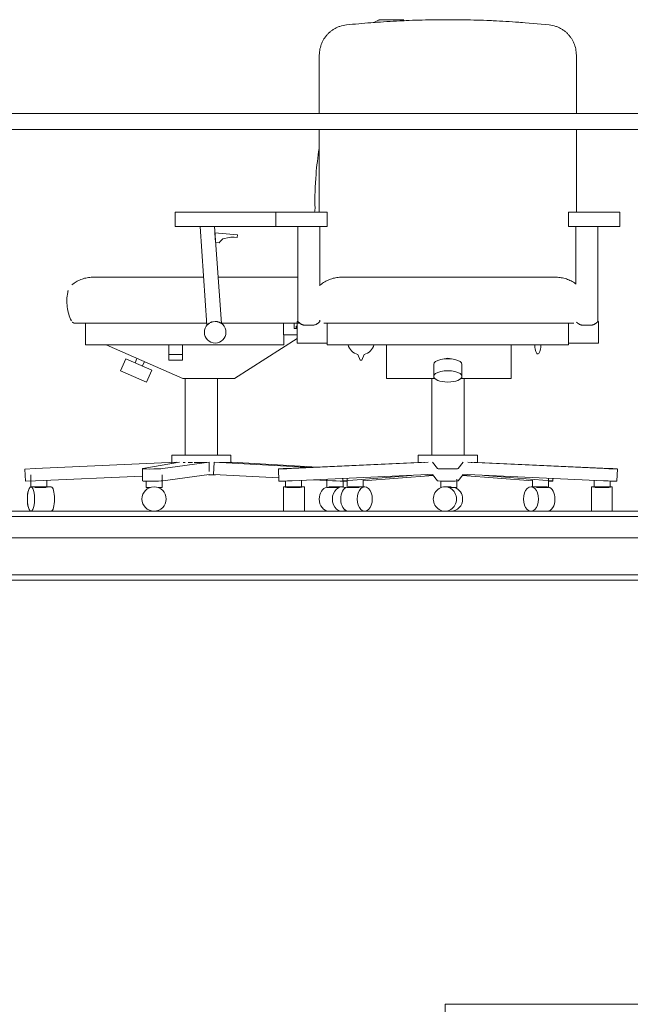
# Model space of a CAD drawing. Header units: metres. Extents: x 3.7 to 90.5, y -1.7 to 14.3.
# Tile 716 of 1056: x 73.9 to 75.1, y 5.1 to 7. Entities that reach past the tile are written whole.
import ezdxf

# ---------------------------------------------------------------- set-up
doc = ezdxf.new("R2010")
doc.units = ezdxf.units.M
for name, color, linetype, lineweight in [('A-FLOR', 7, 'Continuous', 18), ('A-FLOR-MCUT', 7, 'Continuous', 18), ('I-FURN', 7, 'Continuous', 18)]:
    doc.layers.add(name, color=color, linetype=linetype, lineweight=lineweight)

# ---------------------------------------------------------------- blocks, each defined once
blk = doc.blocks.new('CADEIRA GIRATÓRIA OPERACIONAL COM BRAÇO - High Back Fully Upholstered-1902043-Corte 8')
at = {"layer": 'I-FURN'}
for p, q in [((56.0883, 6.9669), (56.0431, 6.9669)), ((56.0883, 6.9669), (56.0873, 6.9648)), ((56.088, 6.9667), (56.088, 6.9667)), ((55.503, 6.4811), (55.5033, 6.4811)), ((55.5034, 6.4811), (55.5031, 6.4811)), ((55.5847, 6.3282), (55.5811, 6.3199)), ((55.5951, 6.3138), (55.5987, 6.3221))]:
    blk.add_line(p, q, dxfattribs=at)
at = {"layer": 'I-FURN', "flags": 128}
for points in [[(55.4619, 6.4667), (55.4638, 6.4682), (55.4658, 6.4697), (55.4678, 6.4711), (55.4699, 6.4724), (55.472, 6.4736), (55.4742, 6.4747), (55.4764, 6.4758), (55.4787, 6.4767), (55.481, 6.4776), (55.4833, 6.4784), (55.4857, 6.4791), (55.4881, 6.4797), (55.4905, 6.4801), (55.493, 6.4805), (55.4954, 6.4808), (55.4979, 6.481), (55.5003, 6.4811), (55.5015, 6.4811)], [(55.5019, 6.4811), (55.5018, 6.4811), (55.5017, 6.4811), (55.5016, 6.4811), (55.5016, 6.4811), (55.5015, 6.4811)], [(55.5015, 6.4811), (55.5015, 6.4811), (55.5016, 6.4811), (55.5017, 6.4811), (55.5018, 6.4811), (55.5019, 6.4811)], [(55.5043, 6.4811), (55.5047, 6.4811), (55.5052, 6.4811), (55.5056, 6.4811), (55.5061, 6.4811), (55.5066, 6.4811)], [(55.5062, 6.4811), (55.5058, 6.4811), (55.5053, 6.4811), (55.5049, 6.4811), (55.5045, 6.4811)], [(55.5096, 6.4811), (55.509, 6.4811), (55.5084, 6.4811), (55.5078, 6.4811), (55.5073, 6.4811), (55.5067, 6.4811)], [(55.5071, 6.4811), (55.5077, 6.4811), (55.5082, 6.4811), (55.5088, 6.4811), (55.5094, 6.4811)], [(55.5133, 6.4811), (55.514, 6.4811), (55.5147, 6.4811), (55.5154, 6.4811)], [(55.5156, 6.4811), (55.5149, 6.4811), (55.5142, 6.4811), (55.5135, 6.4811)], [(55.4608, 6.399), (55.4594, 6.4021), (55.4581, 6.4053), (55.4569, 6.4085), (55.4559, 6.4117), (55.4549, 6.415), (55.4542, 6.4184), (55.4535, 6.4217), (55.453, 6.4251), (55.4526, 6.4285), (55.4524, 6.432), (55.4523, 6.4354), (55.4523, 6.4388), (55.4525, 6.4422), (55.4528, 6.4456), (55.4533, 6.449), (55.4539, 6.4524), (55.4541, 6.4537)], [(55.4541, 6.4537), (55.4543, 6.4546), (55.4546, 6.4555), (55.4548, 6.4564)], [(55.4679, 6.3945), (55.4676, 6.3945), (55.4673, 6.3945), (55.467, 6.3946), (55.4666, 6.3946), (55.4663, 6.3947), (55.466, 6.3947), (55.4657, 6.3948), (55.4654, 6.3949), (55.4651, 6.395), (55.4648, 6.3951), (55.4645, 6.3953), (55.4643, 6.3954), (55.464, 6.3956), (55.4637, 6.3957), (55.4634, 6.3959), (55.4632, 6.3961), (55.4629, 6.3963), (55.4627, 6.3965), (55.4625, 6.3967)], [(55.4679, 6.3945), (55.4679, 6.3945), (55.4681, 6.3945), (55.4683, 6.3945), (55.4686, 6.3945), (55.4689, 6.3945), (55.4694, 6.3945), (55.4699, 6.3945), (55.4705, 6.3945)], [(55.4701, 6.3945), (55.4695, 6.3945), (55.4691, 6.3945), (55.4687, 6.3945), (55.4683, 6.3945), (55.4681, 6.3945), (55.468, 6.3945), (55.4679, 6.3945), (55.4679, 6.3945)], [(55.4795, 6.3945), (55.4808, 6.3945), (55.4822, 6.3945), (55.4837, 6.3945), (55.4852, 6.3945), (55.4862, 6.3945)], [(55.4856, 6.3945), (55.4841, 6.3945), (55.4826, 6.3945), (55.4812, 6.3945), (55.4798, 6.3945)]]:
    blk.add_lwpolyline(points, dxfattribs=at)
at = {"layer": 'I-FURN'}
for start_param, end_param in [(0.785398, 1.570796), (0.034668, 0.261799), (1.570796, 2.356194)]:
    blk.add_ellipse((55.3845, 6.0629), major_axis=(0, 0.0229), ratio=0.294043, start_param=start_param, end_param=end_param, dxfattribs=at)
blk = doc.blocks.new('CADEIRA GIRATÓRIA OPERACIONAL COM BRAÇO - High Back Fully Upholstered-V122-Corte 8')
at = {"layer": 'I-FURN'}
for p, q in [((56.0883, 6.9669), (56.0431, 6.9669)), ((56.0883, 6.9669), (56.0873, 6.9648)), ((55.6567, 6.6037), (55.6567, 6.5767)), ((55.6846, 6.6037), (55.6567, 6.6037)), ((55.6846, 6.6037), (55.7023, 6.6037)), ((55.7023, 6.6037), (55.847, 6.6037)), ((55.6567, 6.5767), (55.6846, 6.5767)), ((55.7023, 6.5767), (55.6846, 6.5767)), ((55.847, 6.5767), (55.7023, 6.5767)), ((55.7038, 6.5767), (55.7168, 6.3906)), ((55.744, 6.394), (55.7312, 6.5767)), ((55.7314, 6.5649), (55.7328, 6.5465)), ((55.7744, 6.5611), (55.7314, 6.5649)), ((55.774, 6.5564), (55.7744, 6.5611)), ((55.7328, 6.5465), (55.7401, 6.5458)), ((55.7105, 6.4811), (55.52, 6.4811)), ((55.8887, 6.4811), (55.7379, 6.4811)), ((55.4874, 6.3947), (55.4874, 6.3536)), ((55.52, 6.3945), (55.7165, 6.3945)), ((55.744, 6.3945), (55.892, 6.3945)), ((55.8614, 6.3727), (55.8614, 6.3947)), ((55.8811, 6.3842), (55.8811, 6.3947)), ((55.8873, 6.3886), (55.8855, 6.3886)), ((55.8873, 6.3727), (55.8614, 6.3727)), ((55.8617, 6.3727), (55.8617, 6.3536)), ((55.8873, 6.3842), (55.8811, 6.3842)), ((55.4874, 6.3536), (55.5097, 6.3536)), ((55.5097, 6.3536), (55.553, 6.3536)), ((55.5265, 6.3536), (55.6711, 6.2905)), ((55.8113, 6.3536), (55.553, 6.3536)), ((55.6451, 6.3536), (55.6451, 6.3356)), ((55.6706, 6.3356), (55.6706, 6.3536)), ((55.7686, 6.2905), (55.8873, 6.3659)), ((55.8113, 6.3536), (55.8508, 6.3536)), ((55.8508, 6.3536), (55.8617, 6.3536)), ((55.6451, 6.3246), (55.6451, 6.3356)), ((55.6706, 6.3356), (55.6451, 6.3356)), ((55.6706, 6.3356), (55.6706, 6.3246)), ((55.5636, 6.3275), (55.5538, 6.3049)), ((55.5881, 6.3168), (55.5636, 6.3275)), ((55.5847, 6.3282), (55.5811, 6.3199)), ((55.6125, 6.3062), (55.5881, 6.3168)), ((55.5951, 6.3138), (55.5987, 6.3221)), ((55.6706, 6.3246), (55.6451, 6.3246)), ((55.5538, 6.3049), (55.5782, 6.2942)), ((55.6027, 6.2835), (55.6125, 6.3062)), ((55.5782, 6.2942), (55.6027, 6.2835)), ((55.6711, 6.2905), (55.7686, 6.2905)), ((55.6756, 6.2905), (55.6756, 6.1453)), ((55.7368, 6.1453), (55.7368, 6.2905)), ((55.3924, 6.1204), (55.6591, 6.1321)), ((55.6652, 6.1321), (55.5956, 6.1204)), ((55.6333, 6.1204), (55.7208, 6.1321)), ((55.6503, 6.1453), (55.6503, 6.1296)), ((55.7062, 6.1453), (55.6503, 6.1453)), ((55.7621, 6.1453), (55.7062, 6.1453)), ((55.7208, 6.1321), (55.721, 6.115)), ((55.7301, 6.1321), (55.7293, 6.109)), ((55.7301, 6.1321), (55.9123, 6.1226)), ((55.7621, 6.1307), (55.7621, 6.1453)), ((55.9256, 6.1232), (55.7633, 6.1321)), ((55.3924, 6.1204), (55.3733, 6.1195)), ((55.3733, 6.1195), (55.3744, 6.0965)), ((55.5949, 6.1202), (55.5952, 6.0971)), ((55.3744, 6.0965), (55.3934, 6.0973)), ((55.3843, 6.1088), (55.3843, 6.0847)), ((55.5951, 6.1062), (55.3934, 6.0973)), ((55.4147, 6.0847), (55.4147, 6.0982)), ((55.6018, 6.0966), (55.6018, 6.0847)), ((55.6323, 6.0847), (55.6323, 6.1088)), ((55.7211, 6.109), (55.6336, 6.0973)), ((55.7198, 6.1088), (55.7328, 6.1088)), ((55.8524, 6.1026), (55.7293, 6.109)), ((55.9537, 6.0973), (55.9182, 6.0992)), ((55.9433, 6.1003), (55.9433, 6.0847)), ((55.9738, 6.0847), (55.9738, 6.0966)), ((55.4224, 6.0858), (55.3845, 6.0858)), ((55.3919, 6.0847), (55.3995, 6.0847)), ((55.3995, 6.0847), (55.4127, 6.0847)), ((55.6018, 6.0847), (55.6094, 6.0847)), ((55.6246, 6.0847), (55.6323, 6.0847)), ((55.9433, 6.0847), (55.9585, 6.0847)), ((55.9714, 6.0858), (55.9467, 6.0858)), ((55.9585, 6.0847), (55.9637, 6.0847))]:
    blk.add_line(p, q, dxfattribs=at)
at = {"layer": 'I-FURN', "flags": 128}
for points in [[(56.088, 6.9667), (56.088, 6.9667), (56.0853, 6.965)], [(55.4619, 6.4667), (55.4638, 6.4682), (55.4658, 6.4697), (55.4678, 6.4711), (55.4699, 6.4724), (55.472, 6.4736), (55.4742, 6.4747), (55.4764, 6.4758), (55.4787, 6.4767), (55.481, 6.4776), (55.4833, 6.4784), (55.4857, 6.4791), (55.4881, 6.4797), (55.4905, 6.4801), (55.493, 6.4805), (55.4954, 6.4808), (55.4979, 6.481), (55.5003, 6.4811), (55.5015, 6.4811)], [(55.52, 6.4811), (55.5192, 6.4811), (55.5185, 6.4811), (55.5178, 6.4811), (55.517, 6.4811), (55.5163, 6.4811), (55.5156, 6.4811), (55.5149, 6.4811), (55.5142, 6.4811), (55.5135, 6.4811), (55.5128, 6.4811), (55.5121, 6.4811), (55.5114, 6.4811), (55.5108, 6.4811), (55.5102, 6.4811), (55.5096, 6.4811), (55.509, 6.4811), (55.5084, 6.4811), (55.5078, 6.4811), (55.5073, 6.4811), (55.5067, 6.4811), (55.5062, 6.4811), (55.5058, 6.4811), (55.5053, 6.4811), (55.5049, 6.4811), (55.5045, 6.4811), (55.5041, 6.4811), (55.5037, 6.4811), (55.5034, 6.4811), (55.5031, 6.4811), (55.5028, 6.4811), (55.5025, 6.4811), (55.5023, 6.4811), (55.5021, 6.4811), (55.5019, 6.4811), (55.5018, 6.4811), (55.5017, 6.4811), (55.5016, 6.4811), (55.5016, 6.4811), (55.5015, 6.4811)], [(55.5015, 6.4811), (55.5015, 6.4811), (55.5016, 6.4811), (55.5017, 6.4811), (55.5018, 6.4811), (55.5019, 6.4811), (55.5021, 6.4811), (55.5022, 6.4811), (55.5025, 6.4811), (55.5027, 6.4811), (55.503, 6.4811), (55.5033, 6.4811)], [(55.5043, 6.4811), (55.5047, 6.4811), (55.5052, 6.4811), (55.5056, 6.4811), (55.5061, 6.4811), (55.5066, 6.4811)], [(55.5071, 6.4811), (55.5077, 6.4811), (55.5082, 6.4811), (55.5088, 6.4811), (55.5094, 6.4811)], [(55.5133, 6.4811), (55.514, 6.4811), (55.5147, 6.4811), (55.5154, 6.4811)], [(55.4608, 6.399), (55.4594, 6.4021), (55.4581, 6.4053), (55.4569, 6.4085), (55.4559, 6.4117), (55.4549, 6.415), (55.4542, 6.4184), (55.4535, 6.4217), (55.453, 6.4251), (55.4526, 6.4285), (55.4524, 6.432), (55.4523, 6.4354), (55.4523, 6.4388), (55.4525, 6.4422), (55.4528, 6.4456), (55.4533, 6.449), (55.4539, 6.4524), (55.4541, 6.4537)], [(55.4541, 6.4537), (55.4543, 6.4546), (55.4546, 6.4555), (55.4548, 6.4564)], [(55.4679, 6.3945), (55.4676, 6.3945), (55.4673, 6.3945), (55.467, 6.3946), (55.4666, 6.3946), (55.4663, 6.3947), (55.466, 6.3947), (55.4657, 6.3948), (55.4654, 6.3949), (55.4651, 6.395), (55.4648, 6.3951), (55.4645, 6.3953), (55.4643, 6.3954), (55.464, 6.3956), (55.4637, 6.3957), (55.4634, 6.3959), (55.4632, 6.3961), (55.4629, 6.3963), (55.4627, 6.3965), (55.4625, 6.3967)], [(55.4679, 6.3945), (55.4679, 6.3945), (55.4681, 6.3945), (55.4683, 6.3945), (55.4686, 6.3945), (55.4689, 6.3945), (55.4694, 6.3945), (55.4699, 6.3945), (55.4705, 6.3945), (55.4712, 6.3945), (55.472, 6.3945), (55.4729, 6.3945), (55.4738, 6.3945), (55.4748, 6.3945), (55.4759, 6.3945), (55.477, 6.3945), (55.4782, 6.3945), (55.4795, 6.3945), (55.4808, 6.3945), (55.4822, 6.3945), (55.4837, 6.3945), (55.4852, 6.3945), (55.4868, 6.3945), (55.4884, 6.3945), (55.4901, 6.3945), (55.4918, 6.3945), (55.4936, 6.3945), (55.4954, 6.3945), (55.4973, 6.3945), (55.4992, 6.3945), (55.5011, 6.3945), (55.5031, 6.3945), (55.505, 6.3945), (55.507, 6.3945), (55.5091, 6.3945), (55.5111, 6.3945), (55.5132, 6.3945), (55.5152, 6.3945), (55.5173, 6.3945), (55.5194, 6.3945), (55.52, 6.3945)], [(55.4701, 6.3945), (55.4695, 6.3945), (55.4691, 6.3945), (55.4687, 6.3945), (55.4683, 6.3945), (55.4681, 6.3945), (55.468, 6.3945), (55.4679, 6.3945), (55.4679, 6.3945)], [(55.4872, 6.3945), (55.4856, 6.3945), (55.4841, 6.3945), (55.4826, 6.3945), (55.4812, 6.3945), (55.4798, 6.3945)], [(55.8855, 6.3842), (55.8855, 6.385), (55.8855, 6.3858), (55.8855, 6.3864), (55.8855, 6.387), (55.8855, 6.3875), (55.8855, 6.388), (55.8855, 6.3883), (55.8855, 6.3885), (55.8855, 6.3886)], [(55.6756, 6.1319), (55.6743, 6.1319), (55.6721, 6.1319)], [(55.6897, 6.1317), (55.6849, 6.1318), (55.6814, 6.1318)], [(55.7208, 6.1321), (55.7087, 6.1319), (55.6965, 6.1318), (55.6928, 6.1318)], [(55.7633, 6.1321), (55.7612, 6.1319), (55.7566, 6.1318), (55.7497, 6.1318), (55.7407, 6.1319), (55.7301, 6.1321)]]:
    blk.add_lwpolyline(points, dxfattribs=at)
at = {"layer": 'I-FURN'}
for centre, radius, start, end in [((55.7671, 6.4889), 0.0678, 84.185, 104.7108), ((55.7536, 6.5405), 0.0145, 104.7108, 158.3552), ((55.7323, 6.3774), 0.0203, 0, 180), ((55.7323, 6.3774), 0.0203, 180, 0), ((55.617, 6.0629), 0.0229, 0, 180), ((55.617, 6.0629), 0.0229, 180, 0)]:
    blk.add_arc(centre, radius, start, end, dxfattribs=at)
for centre, major_axis, ratio, start_param, end_param in [((55.6147, 6.1204), (0.0198, 0.0003), 0.041965, 2.877305, 5.949085), ((55.615, 6.0973), (0.0198, 0.0003), 0.041965, 3.133287, 5.949085), ((55.9644, 6.0973), (-0.0197, 0.0007), 0.025029, 0.999684, 2.535574), ((55.3845, 6.0629), (0, 0.0229), 0.294043, 4.712389, 7.853982), ((55.4224, 6.0629), (0, 0.0229), 0.294043, 4.712389, 6.283185), ((55.9467, 6.0629), (0, 0.0229), 0.782512, 0.19489, 1.570796), ((55.9714, 6.0629), (0, 0.0229), 0.782512, 5.937767, 7.853982), ((55.3845, 6.0629), (0, 0.0229), 0.294043, 1.570796, 4.712389), ((55.4224, 6.0629), (0, 0.0229), 0.294043, 3.141593, 4.712389), ((55.9467, 6.0629), (0, 0.0229), 0.782512, 1.570796, 3.141593), ((55.9714, 6.0629), (0, 0.0229), 0.782512, 1.570796, 3.532265)]:
    blk.add_ellipse(centre, major_axis=major_axis, ratio=ratio, start_param=start_param, end_param=end_param, dxfattribs=at)
for points, knots in [([(56.0318, 6.9616), (56.0338, 6.9627), (56.0365, 6.9641), (56.0396, 6.9655), (56.0416, 6.9663), (56.0427, 6.9668), (56.0431, 6.9669), (56.0431, 6.9669)], [-0.9812075, -0.9812075, -0.9812075, -0.9812075, -0.8333333, -0.75, -0.6666667, -0.5833333, -0.5, -0.5, -0.5, -0.5]), ([(55.9208, 6.6111), (55.9203, 6.6325), (55.9215, 6.6702), (55.926, 6.7077), (55.9286, 6.7239)], [-1, -1, -1, -1, -0.7857143, -0.6214047, -0.6214047, -0.6214047, -0.6214047]), ([(55.9197, 6.6036), (55.9199, 6.6044), (55.9206, 6.6068), (55.9208, 6.6094), (55.9208, 6.6111)], [-0.7336634, -0.7336634, -0.7336634, -0.7336634, -0.5, 0, 0, 0, 0]), ([(55.7213, 6.3945), (55.721, 6.3943), (55.7205, 6.394), (55.7199, 6.3935), (55.7193, 6.393), (55.7185, 6.3923), (55.7179, 6.3918), (55.7176, 6.3915), (55.7175, 6.3913), (55.7172, 6.391), (55.7169, 6.3907), (55.7168, 6.3906), (55.7168, 6.3906)], [0.7211674, 0.7211674, 0.7211674, 0.7211674, 0.75, 0.7708333, 0.7916667, 0.8333333, 0.875, 0.8854167, 0.8958333, 0.9166667, 0.9583333, 1, 1, 1, 1]), ([(55.7274, 6.3971), (55.7266, 6.397), (55.7255, 6.3966), (55.7241, 6.396), (55.7234, 6.3957), (55.7231, 6.3955)], [0.5555556, 0.5555556, 0.5555556, 0.5555556, 0.6111111, 0.6388889, 0.6666667, 0.6666667, 0.6666667, 0.6666667]), ([(55.744, 6.394), (55.744, 6.3941), (55.7438, 6.3942), (55.7435, 6.3944), (55.7431, 6.3946), (55.7426, 6.3949), (55.7421, 6.3953), (55.7414, 6.3956), (55.7403, 6.3961), (55.7392, 6.3965), (55.7384, 6.3968)], [0, 0, 0, 0, 0.0555556, 0.0833333, 0.1111111, 0.1388889, 0.1666667, 0.1944444, 0.2222222, 0.2918844, 0.2918844, 0.2918844, 0.2918844])]:
    blk.add_open_spline(points, degree=3, knots=knots, dxfattribs=at)
blk.add_open_spline([(55.7369, 6.3972), (55.7362, 6.3974), (55.7347, 6.3976), (55.7331, 6.3977), (55.7323, 6.3977)], degree=3, dxfattribs=at)
blk = doc.blocks.new('CADEIRA GIRATÓRIA OPERACIONAL COM BRAÇO - High Back Fully Upholstered-1901921-Corte 8')
at = {"layer": 'I-FURN'}
for p, q in [((55.8467, 6.6037), (55.8467, 6.5767)), ((55.8721, 6.6037), (55.8467, 6.6037)), ((55.8469, 6.6037), (55.8471, 6.6037)), ((55.8721, 6.6037), (55.9184, 6.6037)), ((55.9438, 6.6037), (55.9184, 6.6037)), ((55.9438, 6.5767), (55.9438, 6.6037)), ((56.3993, 6.6037), (56.3993, 6.5767)), ((56.4247, 6.6037), (56.3993, 6.6037)), ((56.4247, 6.6037), (56.4709, 6.6037)), ((56.4963, 6.6037), (56.4709, 6.6037)), ((56.4963, 6.5767), (56.4963, 6.6037)), ((55.8467, 6.5767), (55.8721, 6.5767)), ((55.8471, 6.5767), (55.8469, 6.5767)), ((55.9184, 6.5767), (55.8721, 6.5767)), ((55.8886, 6.5767), (55.8886, 6.3976)), ((55.9184, 6.5767), (55.9438, 6.5767)), ((55.9297, 6.4652), (55.9297, 6.5767)), ((56.3993, 6.5767), (56.4247, 6.5767)), ((56.4134, 6.5767), (56.4134, 6.4681)), ((56.4709, 6.5767), (56.4247, 6.5767)), ((56.4545, 6.3976), (56.4545, 6.5767)), ((56.4709, 6.5767), (56.4963, 6.5767)), ((56.3575, 6.4811), (55.9892, 6.4811)), ((56.3702, 6.4811), (56.3704, 6.4811)), ((55.8888, 6.3977), (55.8873, 6.3977)), ((55.8873, 6.3977), (55.8873, 6.3774)), ((55.916, 6.3906), (55.9023, 6.3906)), ((55.93, 6.399), (55.9294, 6.4003)), ((55.9308, 6.3977), (55.9295, 6.3977)), ((55.9297, 6.3976), (55.9297, 6.4)), ((55.9438, 6.3951), (55.9438, 6.3536)), ((55.9892, 6.3945), (56.3575, 6.3945)), ((56.3993, 6.3536), (56.3993, 6.3946)), ((56.4271, 6.3906), (56.4408, 6.3906)), ((56.4558, 6.3977), (56.4543, 6.3977)), ((56.4558, 6.3774), (56.4558, 6.3977)), ((55.8873, 6.3774), (55.8873, 6.3571)), ((56.4558, 6.3571), (56.4558, 6.3774)), ((55.8873, 6.3571), (55.9438, 6.3571)), ((55.9438, 6.3536), (55.9781, 6.3536)), ((55.9781, 6.3536), (56.365, 6.3536)), ((56.0556, 6.2905), (56.0556, 6.3536)), ((56.2908, 6.3536), (56.2908, 6.2905)), ((56.365, 6.3536), (56.3993, 6.3536)), ((56.3993, 6.3571), (56.4558, 6.3571)), ((56.0016, 6.3356), (56.0063, 6.3246)), ((56.0089, 6.3246), (56.0136, 6.3356)), ((56.0063, 6.3246), (56.0089, 6.3246)), ((56.1449, 6.3168), (56.1449, 6.2942)), ((56.1982, 6.2942), (56.1982, 6.3168)), ((56.1467, 6.2905), (56.0556, 6.2905)), ((56.141, 6.2905), (56.141, 6.1453)), ((56.2908, 6.2905), (56.1964, 6.2905)), ((56.2021, 6.1453), (56.2021, 6.2905)), ((56.1157, 6.132), (55.8649, 6.1204)), ((55.8765, 6.1204), (56.1341, 6.1321)), ((56.1157, 6.1453), (56.1157, 6.1313)), ((56.2274, 6.1453), (56.1157, 6.1453)), ((56.1276, 6.1319), (56.1259, 6.1319)), ((56.1425, 6.1321), (56.1518, 6.1204)), ((56.1913, 6.1204), (56.2006, 6.1321)), ((56.209, 6.1321), (56.4666, 6.1204)), ((56.2172, 6.1319), (56.2155, 6.1319)), ((56.2274, 6.1313), (56.2274, 6.1453)), ((56.4782, 6.1204), (56.2274, 6.132)), ((55.8516, 6.1196), (55.8526, 6.0965)), ((56.4905, 6.0965), (56.4915, 6.1196)), ((55.865, 6.0968), (55.865, 6.0847)), ((56.1339, 6.109), (55.8775, 6.0973)), ((55.8955, 6.0847), (55.8955, 6.0981)), ((55.9732, 6.1017), (55.9733, 6.0968)), ((56.1026, 6.1075), (55.9765, 6.0973)), ((55.9814, 6.102), (55.9814, 6.0847)), ((56.0119, 6.0975), (56.1439, 6.1072)), ((56.0119, 6.0847), (56.0119, 6.0986)), ((56.131, 6.1088), (56.1424, 6.1088)), ((56.1518, 6.0973), (56.1425, 6.109)), ((56.1582, 6.0967), (56.1582, 6.0847)), ((56.1887, 6.0847), (56.1887, 6.1006)), ((56.2006, 6.109), (56.1913, 6.0973)), ((56.1992, 6.1072), (56.3312, 6.0975)), ((56.2007, 6.1088), (56.2121, 6.1088)), ((56.4656, 6.0973), (56.2091, 6.109)), ((56.3666, 6.0973), (56.2405, 6.1075)), ((56.3312, 6.0986), (56.3312, 6.0847)), ((56.3617, 6.0847), (56.3617, 6.102)), ((56.3697, 6.0968), (56.3699, 6.1017)), ((56.4476, 6.0981), (56.4476, 6.0847)), ((56.478, 6.0847), (56.478, 6.0968)), ((55.9007, 6.0858), (55.861, 6.0858)), ((55.861, 6.0858), (55.861, 6.0629)), ((55.8671, 6.0847), (55.8935, 6.0847)), ((55.9007, 6.0629), (55.9007, 6.0858)), ((55.9814, 6.0847), (56.0043, 6.0847)), ((56.0146, 6.0858), (55.9836, 6.0858)), ((56.1582, 6.0847), (56.1587, 6.0847)), ((56.1776, 6.0858), (56.166, 6.0858)), ((56.1725, 6.0847), (56.1887, 6.0847)), ((56.3595, 6.0858), (56.3285, 6.0858)), ((56.3388, 6.0847), (56.3617, 6.0847)), ((56.482, 6.0858), (56.4424, 6.0858)), ((56.4424, 6.0858), (56.4424, 6.0629)), ((56.4496, 6.0847), (56.476, 6.0847)), ((56.482, 6.0629), (56.482, 6.0858)), ((55.861, 6.0629), (55.861, 6.04)), ((55.9007, 6.04), (55.9007, 6.0629)), ((56.4424, 6.0629), (56.4424, 6.04)), ((56.482, 6.04), (56.482, 6.0629))]:
    blk.add_line(p, q, dxfattribs=at)
at = {"layer": 'I-FURN', "flags": 128}
for points in [[(56.0824, 6.9647), (56.0891, 6.965), (56.0988, 6.9654)], [(56.1346, 6.9665), (56.144, 6.9667), (56.1561, 6.9668)], [(56.1872, 6.9668), (56.199, 6.9667), (56.2087, 6.9665)], [(56.2449, 6.9654), (56.254, 6.9651), (56.2609, 6.9647)], [(56.0306, 6.9615), (56.0345, 6.9618), (56.0441, 6.9625)], [(56.2996, 6.9625), (56.3086, 6.9618), (56.3125, 6.9616)], [(56.3628, 6.957), (56.3402, 6.9593), (56.3174, 6.9612)], [(55.9311, 6.4667), (55.933, 6.4682), (55.935, 6.4697), (55.937, 6.4711), (55.9391, 6.4724), (55.9412, 6.4736), (55.9434, 6.4747), (55.9457, 6.4758), (55.9479, 6.4767), (55.9502, 6.4776), (55.9526, 6.4784), (55.9549, 6.4791), (55.9573, 6.4797), (55.9597, 6.4801), (55.9622, 6.4805), (55.9646, 6.4808), (55.9671, 6.481), (55.9695, 6.4811), (55.9708, 6.4811)], [(55.9892, 6.4811), (55.9884, 6.4811), (55.9877, 6.4811), (55.987, 6.4811), (55.9862, 6.4811), (55.9855, 6.4811), (55.9848, 6.4811), (55.9841, 6.4811), (55.9834, 6.4811), (55.9827, 6.4811), (55.982, 6.4811), (55.9813, 6.4811), (55.9807, 6.4811), (55.98, 6.4811), (55.9794, 6.4811), (55.9788, 6.4811), (55.9782, 6.4811), (55.9776, 6.4811), (55.977, 6.4811), (55.9765, 6.4811), (55.976, 6.4811), (55.9755, 6.4811), (55.975, 6.4811), (55.9745, 6.4811), (55.9741, 6.4811), (55.9737, 6.4811), (55.9733, 6.4811), (55.9729, 6.4811), (55.9726, 6.4811), (55.9723, 6.4811), (55.972, 6.4811), (55.9718, 6.4811), (55.9715, 6.4811), (55.9713, 6.4811), (55.9712, 6.4811), (55.971, 6.4811), (55.9709, 6.4811), (55.9708, 6.4811), (55.9708, 6.4811), (55.9708, 6.4811)], [(55.9708, 6.4811), (55.9708, 6.4811), (55.9708, 6.4811), (55.9708, 6.4811), (55.9708, 6.4811), (55.9709, 6.4811), (55.9709, 6.4811), (55.971, 6.4811), (55.971, 6.4811), (55.9711, 6.4811), (55.9712, 6.4811), (55.9713, 6.4811), (55.9714, 6.4811), (55.9715, 6.4811), (55.9716, 6.4811), (55.9718, 6.4811), (55.9719, 6.4811), (55.972, 6.4811), (55.9722, 6.4811), (55.9723, 6.4811), (55.9725, 6.4811)], [(55.9736, 6.4811), (55.9738, 6.4811), (55.974, 6.4811), (55.9742, 6.4811), (55.9744, 6.4811), (55.9746, 6.4811), (55.9748, 6.4811), (55.9751, 6.4811), (55.9753, 6.4811)], [(56.3759, 6.4811), (56.3759, 6.4811), (56.3759, 6.4811), (56.3758, 6.4811), (56.3757, 6.4811), (56.3755, 6.4811), (56.3754, 6.4811), (56.3752, 6.4811), (56.375, 6.4811), (56.3747, 6.4811), (56.3745, 6.4811), (56.3742, 6.4811), (56.3738, 6.4811), (56.3735, 6.4811), (56.3731, 6.4811), (56.3727, 6.4811), (56.3723, 6.4811), (56.3718, 6.4811), (56.3713, 6.4811), (56.3708, 6.4811), (56.3703, 6.4811), (56.3698, 6.4811), (56.3692, 6.4811), (56.3686, 6.4811), (56.3681, 6.4811), (56.3674, 6.4811), (56.3668, 6.4811), (56.3662, 6.4811), (56.3655, 6.4811), (56.3648, 6.4811), (56.3642, 6.4811), (56.3635, 6.4811), (56.3628, 6.4811), (56.3621, 6.4811), (56.3613, 6.4811), (56.3606, 6.4811), (56.3599, 6.4811), (56.3592, 6.4811), (56.3584, 6.4811), (56.3577, 6.4811), (56.3575, 6.4811)], [(56.3711, 6.4811), (56.3713, 6.4811), (56.3715, 6.4811), (56.3718, 6.4811), (56.372, 6.4811), (56.3722, 6.4811), (56.3724, 6.4811), (56.3726, 6.4811), (56.3728, 6.4811), (56.373, 6.4811)], [(56.3741, 6.4811), (56.3743, 6.4811), (56.3744, 6.4811), (56.3746, 6.4811), (56.3747, 6.4811), (56.3749, 6.4811), (56.375, 6.4811), (56.3751, 6.4811), (56.3752, 6.4811), (56.3753, 6.4811), (56.3754, 6.4811), (56.3755, 6.4811), (56.3756, 6.4811), (56.3757, 6.4811), (56.3757, 6.4811), (56.3758, 6.4811), (56.3758, 6.4811), (56.3759, 6.4811), (56.3759, 6.4811), (56.3759, 6.4811), (56.3759, 6.4811)], [(56.3759, 6.4811), (56.3784, 6.4811), (56.3808, 6.4809), (56.3833, 6.4807), (56.3857, 6.4803), (56.3881, 6.4799), (56.3906, 6.4794), (56.3929, 6.4787), (56.3953, 6.478), (56.3976, 6.4772), (56.3999, 6.4763), (56.4021, 6.4753), (56.4044, 6.4742), (56.4065, 6.473), (56.4086, 6.4717), (56.4107, 6.4704), (56.4127, 6.4689)], [(55.9371, 6.3945), (55.9372, 6.3945), (55.9373, 6.3945), (55.9375, 6.3945), (55.9378, 6.3945), (55.9382, 6.3945), (55.9386, 6.3945), (55.9392, 6.3945), (55.9398, 6.3945), (55.9405, 6.3945), (55.9412, 6.3945), (55.9421, 6.3945), (55.943, 6.3945), (55.944, 6.3945), (55.9451, 6.3945), (55.9462, 6.3945), (55.9474, 6.3945), (55.9487, 6.3945), (55.95, 6.3945), (55.9514, 6.3945), (55.9529, 6.3945), (55.9544, 6.3945), (55.956, 6.3945), (55.9576, 6.3945), (55.9593, 6.3945), (55.9611, 6.3945), (55.9628, 6.3945), (55.9646, 6.3945), (55.9665, 6.3945), (55.9684, 6.3945), (55.9703, 6.3945), (55.9723, 6.3945), (55.9743, 6.3945), (55.9763, 6.3945), (55.9783, 6.3945), (55.9803, 6.3945), (55.9824, 6.3945), (55.9845, 6.3945), (55.9865, 6.3945), (55.9886, 6.3945), (55.9892, 6.3945)], [(56.3575, 6.3945), (56.3596, 6.3945), (56.3616, 6.3945), (56.3637, 6.3945), (56.3658, 6.3945), (56.3678, 6.3945), (56.3699, 6.3945), (56.3719, 6.3945), (56.3739, 6.3945), (56.3758, 6.3945), (56.3778, 6.3945), (56.3797, 6.3945), (56.3815, 6.3945), (56.3833, 6.3945), (56.3851, 6.3945), (56.3869, 6.3945), (56.3886, 6.3945), (56.3902, 6.3945), (56.3918, 6.3945), (56.3933, 6.3945), (56.3948, 6.3945), (56.3962, 6.3945), (56.3976, 6.3945), (56.3989, 6.3945), (56.4001, 6.3945), (56.4013, 6.3945), (56.4024, 6.3945), (56.4034, 6.3945), (56.4043, 6.3945), (56.4052, 6.3945), (56.406, 6.3945), (56.4067, 6.3945), (56.4074, 6.3945), (56.4079, 6.3945), (56.4084, 6.3945), (56.4088, 6.3945), (56.4091, 6.3945), (56.4093, 6.3945), (56.4095, 6.3945), (56.4095, 6.3945), (56.4095, 6.3945)], [(56.1173, 6.1317), (56.1163, 6.1318), (56.1153, 6.1319)], [(56.1215, 6.1318), (56.1199, 6.1318), (56.1181, 6.1317)], [(56.225, 6.1317), (56.2232, 6.1318), (56.2215, 6.1318)], [(56.2278, 6.1319), (56.2268, 6.1318), (56.2258, 6.1317)], [(56.1426, 6.1087), (56.1352, 6.1087), (56.1291, 6.1088)], [(56.2139, 6.1088), (56.2079, 6.1087), (56.2005, 6.1087)]]:
    blk.add_lwpolyline(points, dxfattribs=at)
at = {"layer": 'I-FURN'}
for centre, radius, start, end in [((56.0076, 6.3602), 0.0253, 194.9762, 256.2587), ((56.0076, 6.3602), 0.0253, 283.6428, 345.0238), ((56.3634, 6.3521), 0.0279, 176.8425, 211.5062), ((56.3193, 6.3521), 0.0279, 328.4938, 3.1575), ((56.3413, 6.3386), 0.00205, 211.5062, 328.4938), ((56.3413, 6.3386), 0.00205, 211.5062, 328.4938)]:
    blk.add_arc(centre, radius, start, end, dxfattribs=at)
for centre, major_axis, ratio, start_param, end_param in [((56.1715, 6.3168), (0.0267, 0), 0.400027, 0, 3.141593), ((56.1715, 6.3252), (0.00762, 0), 0.400027, 0.785398, 2.356194), ((56.1715, 6.2942), (0.0267, 0), 0.400027, 0, 3.141593), ((56.1715, 6.2942), (0.0267, 0), 0.400027, 3.141593, 6.283185), ((55.8714, 6.1204), (0.0197, 0.0008), 0.012932, 3.184262, 4.976133), ((55.8714, 6.1204), (0.0197, 0.0008), 0.012932, 1.904354, 2.92828), ((56.1715, 6.1204), (0.0198, 0), 0.043912, 3.176499, 6.248279), ((56.4717, 6.1204), (-0.0197, 0.0008), 0.012932, 1.307052, 3.098923), ((56.4717, 6.1204), (-0.0197, 0.0008), 0.012932, 3.354905, 4.378832), ((55.8723, 6.0973), (0.0197, 0.0008), 0.012932, 3.184262, 4.976133), ((55.9931, 6.0973), (0.0198, 0.0005), 0.036081, 3.141593, 4.076499), ((55.9931, 6.0973), (0.0198, 0.0005), 0.036081, 2.569577, 3.08154), ((56.1715, 6.0973), (0.0198, 0), 0.043912, 3.176499, 6.248279), ((56.35, 6.0973), (-0.0198, 0.0005), 0.036081, 2.206687, 3.141593), ((56.35, 6.0973), (-0.0198, 0.0005), 0.036081, 3.201645, 3.713608), ((56.4707, 6.0973), (-0.0197, 0.0008), 0.012932, 1.307052, 3.098923), ((55.9836, 6.0629), (0, 0.0229), 0.622635, 0.1531, 1.570796), ((56.0146, 6.0629), (0, 0.0229), 0.622635, 4.712389, 7.853982), ((56.166, 6.0629), (0, 0.0229), 0.955792, 4.712389, 7.853982), ((56.1776, 6.0629), (0, 0.0229), 0.955792, 4.712389, 5.975602), ((56.3285, 6.0629), (0, 0.0229), 0.622635, 4.712389, 7.853982), ((56.3595, 6.0629), (0, 0.0229), 0.622635, 4.712389, 6.130085), ((55.9836, 6.0629), (0, 0.0229), 0.622635, 1.570796, 3.141593), ((56.0146, 6.0629), (0, 0.0229), 0.622635, 1.570796, 4.712389), ((56.166, 6.0629), (0, 0.0229), 0.955792, 1.570796, 4.712389), ((56.1776, 6.0629), (0, 0.0229), 0.955792, 3.141593, 4.712389), ((56.3285, 6.0629), (0, 0.0229), 0.622635, 1.570796, 4.712389), ((56.3595, 6.0629), (0, 0.0229), 0.622635, 3.141593, 4.712389)]:
    blk.add_ellipse(centre, major_axis=major_axis, ratio=ratio, start_param=start_param, end_param=end_param, dxfattribs=at)
for points, knots in [([(56.3174, 6.9612), (56.3014, 6.9624), (56.2772, 6.964), (56.2449, 6.9655), (56.2206, 6.9663), (56.1962, 6.9668), (56.1718, 6.9669), (56.1475, 6.9668), (56.1231, 6.9663), (56.0988, 6.9655), (56.0664, 6.964), (56.0423, 6.9624), (56.0262, 6.9612)], [-1, -1, -1, -1, -0.833333, -0.75, -0.666667, -0.583333, -0.5, -0.416667, -0.333333, -0.25, -0.166667, 0, 0, 0, 0]), ([(55.9802, 6.957), (55.9759, 6.9566), (55.9696, 6.9552), (55.9618, 6.952), (55.9573, 6.9496), (55.9539, 6.9474), (55.9507, 6.9451), (55.9469, 6.9419), (55.9428, 6.9376), (55.9392, 6.933), (55.9361, 6.9281), (55.9327, 6.9212), (55.9298, 6.912), (55.9289, 6.9041), (55.9289, 6.9002)], [-1, -1, -1, -1, -0.857143, -0.785714, -0.714286, -0.678571, -0.642857, -0.571429, -0.5, -0.428571, -0.357143, -0.285714, -0.142857, 0, 0, 0, 0]), ([(56.4141, 6.9002), (56.4141, 6.9041), (56.4133, 6.9119), (56.4104, 6.9212), (56.407, 6.9281), (56.4039, 6.933), (56.4003, 6.9376), (56.3962, 6.9419), (56.3917, 6.9457), (56.3867, 6.9491), (56.3812, 6.952), (56.3735, 6.9552), (56.3672, 6.9566), (56.3628, 6.957)], [-1, -1, -1, -1, -0.857143, -0.714286, -0.642857, -0.571429, -0.5, -0.428571, -0.357143, -0.285714, -0.214286, -0.142857, 0, 0, 0, 0]), ([(55.9289, 6.9002), (55.9289, 6.881), (55.9289, 6.8449), (55.9289, 6.8074), (55.9289, 6.7901)], [-1, -1, -1, -1, -0.7857143, -0.6053965, -0.6053965, -0.6053965, -0.6053965]), ([(56.4141, 6.7901), (56.4141, 6.8005), (56.4141, 6.8245), (56.4141, 6.8614), (56.4141, 6.8874), (56.4141, 6.9002)], [-0.3946035, -0.3946035, -0.3946035, -0.3946035, -0.2857143, -0.1428571, 0, 0, 0, 0]), ([(55.9289, 6.7601), (55.9289, 6.739), (55.9289, 6.7037), (55.9289, 6.6538), (55.9289, 6.6254), (55.9289, 6.6111)], [-0.5019801, -0.5019801, -0.5019801, -0.5019801, -0.2857143, -0.1428571, 0, 0, 0, 0]), ([(56.4141, 6.6111), (56.4141, 6.6325), (56.4141, 6.6752), (56.4141, 6.7249), (56.4141, 6.7529), (56.4141, 6.7601)], [-1, -1, -1, -1, -0.7857143, -0.5714286, -0.4980199, -0.4980199, -0.4980199, -0.4980199]), ([(55.9289, 6.6111), (55.9289, 6.6094), (55.9289, 6.6068), (55.9289, 6.6044), (55.9289, 6.6036)], [-1, -1, -1, -1, -0.5, -0.2663366, -0.2663366, -0.2663366, -0.2663366]), ([(56.4141, 6.6036), (56.4141, 6.6044), (56.4141, 6.6068), (56.4141, 6.6094), (56.4141, 6.6111)], [-0.7336634, -0.7336634, -0.7336634, -0.7336634, -0.5, 0, 0, 0, 0]), ([(55.9023, 6.3906), (55.9014, 6.3906), (55.9002, 6.3907), (55.8986, 6.3911), (55.8975, 6.3914), (55.8964, 6.3919), (55.8954, 6.3923), (55.8944, 6.3929), (55.8932, 6.3936), (55.8919, 6.3945), (55.8905, 6.3956), (55.8895, 6.3965), (55.8889, 6.3971), (55.8887, 6.3974), (55.8886, 6.3977), (55.8886, 6.3977), (55.8888, 6.3977)], [0, 0, 0, 0, 0.0555556, 0.0833333, 0.1111111, 0.1388889, 0.1666667, 0.1944444, 0.2222222, 0.2777778, 0.3333333, 0.3888889, 0.4444444, 0.4722222, 0.5, 0.5555556, 0.5555556, 0.5555556, 0.5555556]), ([(55.9295, 6.3977), (55.9296, 6.3977), (55.9297, 6.3977), (55.9296, 6.3974), (55.9294, 6.3971), (55.9289, 6.3966), (55.9283, 6.396), (55.9274, 6.3952), (55.9262, 6.3944), (55.925, 6.3935), (55.9241, 6.393), (55.9229, 6.3923), (55.9217, 6.3918), (55.9209, 6.3915), (55.9203, 6.3913), (55.9194, 6.391), (55.9179, 6.3907), (55.9166, 6.3906), (55.916, 6.3906)], [0.4444444, 0.4444444, 0.4444444, 0.4444444, 0.5, 0.5277778, 0.5555556, 0.6111111, 0.6388889, 0.6666667, 0.75, 0.7708333, 0.7916667, 0.8333333, 0.875, 0.8854167, 0.8958333, 0.9166667, 0.9583333, 1, 1, 1, 1]), ([(56.4141, 6.3967), (56.4142, 6.3966), (56.4144, 6.3964), (56.4147, 6.3961), (56.4151, 6.3958), (56.4153, 6.3956), (56.4155, 6.3954), (56.4157, 6.3952), (56.4161, 6.3949), (56.4167, 6.3945), (56.4174, 6.394), (56.4178, 6.3937), (56.4181, 6.3935), (56.4184, 6.3934), (56.4186, 6.3933), (56.4189, 6.3931), (56.4194, 6.3928), (56.4202, 6.3923), (56.4211, 6.3919), (56.4218, 6.3916), (56.4223, 6.3914), (56.4229, 6.3913), (56.4237, 6.3911), (56.425, 6.3908), (56.4263, 6.3906), (56.4271, 6.3906)], [0.5931153, 0.5931153, 0.5931153, 0.5931153, 0.6111111, 0.6388889, 0.6527778, 0.6666667, 0.6736111, 0.6805556, 0.6944444, 0.7222222, 0.75, 0.7638889, 0.7708333, 0.7777778, 0.7847222, 0.7916667, 0.8055556, 0.8333333, 0.8611111, 0.875, 0.8888889, 0.9027778, 0.9166667, 0.9444444, 1, 1, 1, 1]), ([(56.4408, 6.3906), (56.4416, 6.3906), (56.4429, 6.3908), (56.4442, 6.3911), (56.445, 6.3913), (56.4456, 6.3914), (56.4461, 6.3916), (56.4468, 6.3919), (56.4477, 6.3923), (56.4485, 6.3928), (56.449, 6.3931), (56.4493, 6.3933), (56.4495, 6.3934), (56.4498, 6.3935), (56.4501, 6.3937), (56.4505, 6.394), (56.4512, 6.3945), (56.4518, 6.3949), (56.4522, 6.3953), (56.4525, 6.3955), (56.4528, 6.3958), (56.4532, 6.3961), (56.4536, 6.3964), (56.454, 6.3968), (56.4543, 6.3973), (56.4545, 6.3976), (56.4545, 6.3977), (56.4544, 6.3977), (56.4543, 6.3977)], [0, 0, 0, 0, 0.0555556, 0.0833333, 0.0972222, 0.1111111, 0.125, 0.1388889, 0.1666667, 0.1944444, 0.2083333, 0.2152778, 0.2222222, 0.2291667, 0.2361111, 0.25, 0.2777778, 0.3055556, 0.3194444, 0.3333333, 0.3472222, 0.3611111, 0.3888889, 0.4166667, 0.4444444, 0.5, 0.5277778, 0.5555556, 0.5555556, 0.5555556, 0.5555556])]:
    blk.add_open_spline(points, degree=3, knots=knots, dxfattribs=at)
blk.add_open_spline([(56.0262, 6.9612), (56.0185, 6.9606), (56.0032, 6.9593), (55.9879, 6.9578), (55.9802, 6.957)], degree=3, dxfattribs=at)
blk = doc.blocks.new('4 GRE - ESCOLA DE CINEMA E AUDIOVISUAL CINE REX R07_rvt-3-Corte 8')
at = {"layer": 'A-FLOR'}
for p, q in [((57.9066, 6.79), (54.7847, 6.79)), ((54.7847, 6.76), (57.9066, 6.76)), ((60.8744, 6.04), (54.8415, 6.04)), ((54.8415, 5.92), (67.8826, 5.92)), ((65.8504, 5.11), (56.1665, 5.11)), ((56.1665, 5.11), (56.1665, 4.91))]:
    blk.add_line(p, q, dxfattribs=at)
at = {"layer": 'A-FLOR-MCUT'}
blk.add_line((67.8826, 6.03), (54.8415, 6.03), dxfattribs=at)
at = {"layer": 'I-FURN', "lineweight": 18}
for name in ['CADEIRA GIRATÓRIA OPERACIONAL COM BRAÇO - High Back Fully Upholstered-V122-Corte 8', 'CADEIRA GIRATÓRIA OPERACIONAL COM BRAÇO - High Back Fully Upholstered-1902043-Corte 8', 'CADEIRA GIRATÓRIA OPERACIONAL COM BRAÇO - High Back Fully Upholstered-1901921-Corte 8']:
    blk.add_blockref(name, (0, 0), dxfattribs=at)
blk = doc.blocks.new('Family - L213-299808-Corte 8')
at = {"layer": 'A-FLOR'}
for p, q in [((57.3684, 6.03), (54.9916, 6.03)), ((54.9916, 5.99), (57.3684, 5.99)), ((57.3684, 5.91), (54.9916, 5.91))]:
    blk.add_line(p, q, dxfattribs=at)
blk = doc.blocks.new('ESTRUTURAL CINE REX _011_IFC-3-Corte 8')
at = {"layer": 'A-FLOR', "lineweight": 18}
blk.add_blockref('Family - L213-299808-Corte 8', (0, 0), dxfattribs=at)

msp = doc.modelspace()

# ---------------------------------------------------------------- block references
at = {"lineweight": 5}
for name in ['4 GRE - ESCOLA DE CINEMA E AUDIOVISUAL CINE REX R07_rvt-3-Corte 8', 'ESTRUTURAL CINE REX _011_IFC-3-Corte 8']:
    msp.add_blockref(name, (18.5511, 0), dxfattribs=at)

doc.saveas('drawing.dxf')
